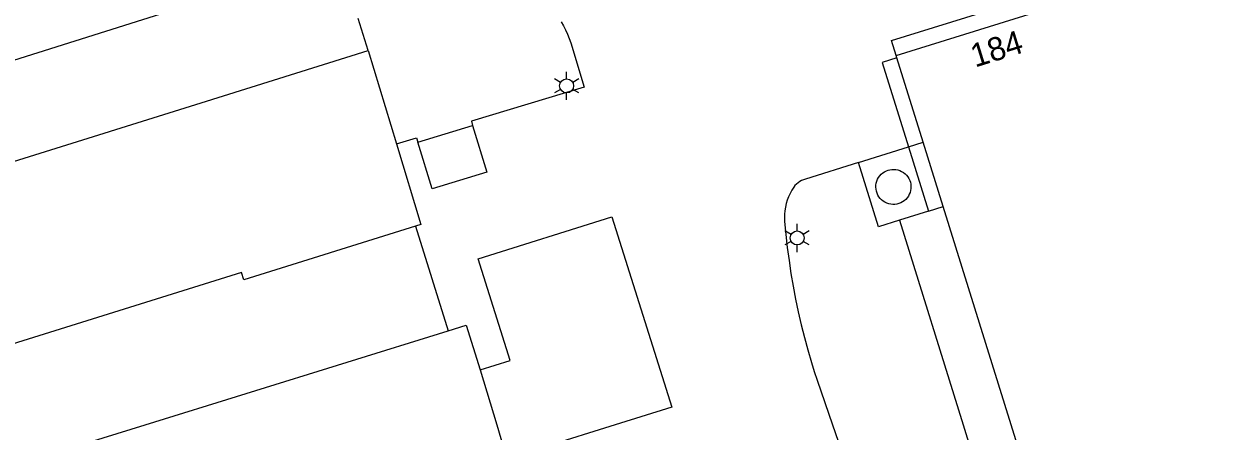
# Model space of a CAD drawing. Extents: x 122462 to 123306, y 485548 to 486417.
# Drawn here: x 122701.5 to 122777.6, y 486249.6 to 486275.7 of the extents above; entities that cross this region are included whole.
import ezdxf

# ---------------------------------------------------------------- set-up
doc = ezdxf.new("R2010")
doc.units = 0
for name, color, linetype in [('B-WE-IE-MEUBILAIR_WEGMEUBILAIR_VERKEERSBORD-S', 7, 'Continuous'), ('Level 1', 7, 'Continuous'), ('Level 17', 7, 'Continuous'), ('Level 19', 7, 'Continuous'), ('Level 2', 7, 'Continuous'), ('Level 30', 7, 'Continuous'), ('Level 50', 7, 'Continuous'), ('N werkgrens', 7, 'Continuous'), ('N-WE-AL-T25', 7, 'Continuous')]:
    doc.layers.add(name, color=color, linetype=linetype)

msp = doc.modelspace()

# ---------------------------------------------------------------- linework, layer by layer
at = {"layer": 'Level 1'}
for p, q in [((122757.449, 486273.679), (122770.562, 486277.762)), ((122723.6, 486273.989), (122725.409, 486268.005)), ((122757.495, 486273.533), (122757.449, 486273.679)), ((122759.184, 486268.109), (122757.495, 486273.533)), ((122760.467, 486263.987), (122759.184, 486268.109)), ((122709.3, 486250), (122728.731, 486256.023)), ((122704.806, 486248.607), (122709.3, 486250)), ((122739.426, 486250), (122734.916, 486248.585))]:
    msp.add_line(p, q, dxfattribs=at)
for points in [[(122666.92, 486255.829), (122666.799, 486256.239), (122712.895, 486270.644), (122723.6, 486273.989)], [(122725.409, 486268.005), (122726.969, 486262.85), (122726.631, 486262.743)], [(122764.823, 486250), (122760.467, 486263.987)], [(122730.778, 486253.528), (122732.699, 486254.133), (122730.65, 486260.64), (122739.219, 486263.329), (122743.059, 486251.14), (122739.426, 486250)], [(122726.631, 486262.743), (122715.62, 486259.303), (122715.473, 486259.774), (122698.709, 486254.535), (122698.143, 486256.348), (122691.94, 486254.41)], [(122728.731, 486256.023), (122729.88, 486256.38), (122730.778, 486253.528)], [(122780.782, 486224.161), (122773.57, 486221.91), (122764.823, 486250)]]:
    msp.add_lwpolyline(points, dxfattribs=at)
at = {"layer": 'Level 17'}
for points in [[(122647.698, 486260.681), (122647.254, 486260.541), (122648.404, 486256.843), (122711.12, 486276.603), (122725.537, 486281.145), (122725.675, 486281.196), (122725.808, 486281.26), (122725.933, 486281.337), (122726.05, 486281.426), (122726.158, 486281.526), (122726.256, 486281.637), (122726.343, 486281.756), (122726.417, 486281.883), (122726.478, 486282.017), (122726.527, 486282.156), (122726.561, 486282.299), (122726.581, 486282.445), (122726.586, 486282.592), (122726.578, 486282.739), (122726.554, 486282.885), (122726.517, 486283.027), (122725.93, 486284.893)], [(122723.6, 486273.989), (122722.955, 486276.048)], [(122735.967, 486275.836), (122736.118, 486275.581), (122736.256, 486275.318), (122736.38, 486275.049), (122736.488, 486274.772), (122736.582, 486274.491), (122737.442, 486271.645), (122730.214, 486269.459), (122730.297, 486269.185)], [(122725.409, 486268.005), (122726.702, 486268.396), (122726.785, 486268.122)], [(122755.034, 486266.817), (122751.625, 486265.756), (122751.5, 486265.711), (122751.38, 486265.655), (122751.265, 486265.589), (122751.156, 486265.512), (122751.054, 486265.427), (122750.961, 486265.332), (122750.876, 486265.23), (122750.753, 486265.034), (122750.643, 486264.83), (122750.547, 486264.62), (122750.465, 486264.403), (122750.399, 486264.181), (122750.347, 486263.956), (122750.31, 486263.727), (122750.289, 486263.497), (122750.284, 486263.265), (122750.294, 486263.034), (122750.373, 486262.2), (122750.467, 486261.367), (122750.577, 486260.536), (122750.703, 486259.707), (122750.844, 486258.881), (122751.001, 486258.058), (122751.173, 486257.238), (122751.361, 486256.421), (122751.564, 486255.608), (122751.782, 486254.799), (122752.015, 486253.994), (122752.19, 486253.427), (122752.372, 486252.862), (122753.367, 486250)], [(122757.67, 486263.116), (122761.733, 486250)], [(122753.367, 486250), (122755.04, 486245.19)], [(122761.733, 486250), (122761.733, 486249.999), (122770.655, 486221.09), (122771.193, 486219.422), (122766.877, 486218.137)]]:
    msp.add_lwpolyline(points, dxfattribs=at)
at = {"layer": 'Level 19'}
msp.add_lwpolyline([(122757.67, 486263.116), (122756.317, 486262.695), (122755.034, 486266.817)], dxfattribs=at)
at = {"layer": 'Level 2'}
msp.add_line((122726.785, 486268.122), (122730.297, 486269.185), dxfattribs=at)
for points in [[(122730.297, 486269.185), (122731.203, 486266.189), (122727.691, 486265.126), (122726.785, 486268.122)], [(122757.229, 486264.128), (122757.098, 486264.14), (122756.97, 486264.168), (122756.845, 486264.211), (122756.727, 486264.267), (122756.615, 486264.338), (122756.513, 486264.42), (122756.421, 486264.514), (122756.341, 486264.619), (122756.273, 486264.731), (122756.219, 486264.851), (122756.18, 486264.977), (122756.155, 486265.106), (122756.146, 486265.237), (122756.152, 486265.369), (122756.173, 486265.498), (122756.209, 486265.625), (122756.26, 486265.746), (122756.324, 486265.861), (122756.402, 486265.967), (122756.491, 486266.064), (122756.591, 486266.149), (122756.701, 486266.222), (122756.818, 486266.282), (122756.941, 486266.328), (122757.05, 486266.356), (122757.161, 486266.372), (122757.292, 486266.377), (122757.424, 486266.367), (122757.553, 486266.341), (122757.678, 486266.301), (122757.797, 486266.246), (122757.91, 486266.178), (122758.014, 486266.097), (122758.107, 486266.005), (122758.189, 486265.902), (122758.259, 486265.79), (122758.315, 486265.671), (122758.357, 486265.546), (122758.383, 486265.418), (122758.395, 486265.287), (122758.391, 486265.155), (122758.372, 486265.025), (122758.338, 486264.898), (122758.29, 486264.776), (122758.227, 486264.66), (122758.151, 486264.552), (122758.064, 486264.454), (122757.965, 486264.367), (122757.857, 486264.292), (122757.741, 486264.23), (122757.618, 486264.182), (122757.491, 486264.149), (122757.361, 486264.131), (122757.229, 486264.128)]]:
    msp.add_lwpolyline(points, dxfattribs=at)
at = {"layer": 'Level 30'}
for p, q in [((122758.229, 486267.812), (122759.512, 486263.689)), ((122759.512, 486263.689), (122760.467, 486263.987))]:
    msp.add_line(p, q, dxfattribs=at)
for points in [[(122757.449, 486273.679), (122757.152, 486274.634), (122770.265, 486278.717)], [(122757.495, 486273.533), (122756.54, 486273.236), (122758.229, 486267.812)]]:
    msp.add_lwpolyline(points, dxfattribs=at)
at = {"layer": 'Level 50'}
for p, q in [((122735.932, 486271.949), (122735.542, 486272.174)), ((122736.322, 486272.174), (122736.322, 486272.624)), ((122737.101, 486272.174), (122736.711, 486271.949)), ((122735.932, 486271.499), (122735.542, 486271.274)), ((122736.322, 486270.824), (122736.322, 486271.274)), ((122737.101, 486271.274), (122736.711, 486271.499)), ((122751.1, 486262.429), (122751.1, 486262.879)), ((122750.71, 486262.204), (122750.32, 486262.429)), ((122751.879, 486262.429), (122751.489, 486262.204)), ((122750.71, 486261.754), (122750.32, 486261.529)), ((122751.1, 486261.079), (122751.1, 486261.529)), ((122751.879, 486261.529), (122751.489, 486261.754))]:
    msp.add_line(p, q, dxfattribs=at)
for centre in [(122736.322, 486271.724), (122751.1, 486261.979)]:
    msp.add_circle(centre, 0.45, dxfattribs=at)
at = {"layer": 'N werkgrens'}
for p, q in [((122758.229, 486267.812), (122759.184, 486268.109)), ((122755.034, 486266.817), (122758.229, 486267.812)), ((122759.512, 486263.689), (122757.67, 486263.116)), ((122726.631, 486262.743), (122728.731, 486256.023))]:
    msp.add_line(p, q, dxfattribs=at)
at = {"layer": 'N-WE-AL-T25'}
for p, q in [((122730.778, 486253.528), (122731.842, 486250)), ((122731.842, 486250), (122732.497, 486247.826))]:
    msp.add_line(p, q, dxfattribs=at)

# ---------------------------------------------------------------- texts
at = {"layer": 'B-WE-IE-MEUBILAIR_WEGMEUBILAIR_VERKEERSBORD-S'}
msp.add_text('184', height=1.5, rotation=17.29064, dxfattribs=at).set_placement((122762.504, 486272.898))

doc.saveas('drawing.dxf')
